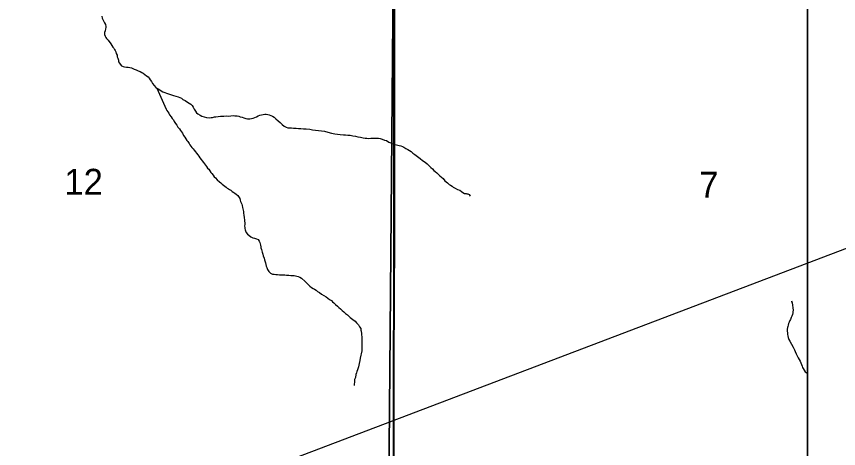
# Model space of a CAD drawing. Extents: x -17 to 88, y -5 to 22.
# Drawn here: x 8.123 to 9.45, y 18.199 to 18.897 of the extents above; entities that cross this region are included whole.
import ezdxf

# ---------------------------------------------------------------- set-up
doc = ezdxf.new("R2010")
doc.units = 0
for name, color, linetype in [('GM_X_County_Road', 7, 'Continuous'), ('GM_X_Minor_River', 7, 'Continuous'), ('GM_X_Section', 7, 'Continuous'), ('GM_X_Section_Text', 7, 'Continuous'), ('GM_X_Township', 7, 'Continuous'), ('SH_Data', 7, 'Continuous'), ('TX_P_10', 7, 'Continuous')]:
    doc.layers.add(name, color=color, linetype=linetype)

msp = doc.modelspace()

# ---------------------------------------------------------------- linework, layer by layer
at = {"layer": 'GM_X_County_Road'}
msp.add_lwpolyline([(8.733, 18.1413), (8.7329, 18.1995), (8.7329, 18.2468), (8.733, 18.2834), (8.7331, 18.3338), (8.7331, 18.3692), (8.7333, 18.4114), (8.7335, 18.4661), (8.7337, 18.5134), (8.7337, 18.583), (8.7338, 18.6588), (8.734, 18.765), (8.734, 18.8744), (8.7343, 18.9558), (8.7343, 19.0435), (8.7348, 19.1441)], dxfattribs=at)
at = {"layer": 'GM_X_Minor_River'}
for points in [[(8.2611, 18.8969), (8.2618, 18.8935), (8.2636, 18.8893), (8.2654, 18.8862), (8.2669, 18.8835), (8.2676, 18.8805), (8.2676, 18.8786), (8.2671, 18.8763), (8.2663, 18.8733), (8.2655, 18.8706), (8.2655, 18.8672), (8.2666, 18.8649), (8.2676, 18.8626), (8.2688, 18.8607), (8.2714, 18.858), (8.2758, 18.8526), (8.2773, 18.8499), (8.2791, 18.8472), (8.2806, 18.8453), (8.2817, 18.8434), (8.2828, 18.8414), (8.2836, 18.8392), (8.2843, 18.8365), (8.2857, 18.8338), (8.2861, 18.8315), (8.2868, 18.8292), (8.2879, 18.8258), (8.2882, 18.8235), (8.2897, 18.8212), (8.2908, 18.8193), (8.293, 18.817), (8.2957, 18.8158)], [(8.2957, 18.8158), (8.2976, 18.815), (8.301, 18.8149), (8.3036, 18.8145), (8.3063, 18.8141), (8.3089, 18.8136), (8.3112, 18.8128), (8.3135, 18.8116), (8.3165, 18.8104), (8.3199, 18.8089), (8.3229, 18.8077), (8.3255, 18.8061), (8.3278, 18.8049), (8.3304, 18.803), (8.333, 18.8006), (8.3357, 18.7991), (8.3375, 18.7968), (8.3394, 18.7944), (8.3412, 18.7914), (8.3431, 18.7883), (8.3457, 18.7852), (8.3483, 18.7821), (8.3501, 18.781), (8.3532, 18.779), (8.3554, 18.7778), (8.3595, 18.7751), (8.3626, 18.7739), (8.3656, 18.7727), (8.3686, 18.7715), (8.3769, 18.7691), (8.3803, 18.7679), (8.3841, 18.7667), (8.3871, 18.7658), (8.3898, 18.7647), (8.392, 18.7627), (8.3958, 18.7607), (8.3992, 18.7584), (8.4022, 18.7568), (8.4048, 18.7549), (8.4067, 18.7529), (8.4085, 18.7503), (8.4103, 18.7472), (8.4122, 18.7437), (8.414, 18.741), (8.4159, 18.7395), (8.42, 18.7371), (8.4227, 18.7359), (8.4261, 18.7347), (8.4302, 18.7335), (8.4344, 18.7331), (8.4375, 18.7334), (8.4398, 18.7337), (8.4428, 18.7344), (8.4451, 18.7348), (8.4489, 18.7351), (8.4527, 18.7354), (8.458, 18.7357), (8.4622, 18.736), (8.466, 18.7359), (8.4695, 18.7362), (8.4729, 18.7365), (8.4759, 18.7361), (8.4793, 18.736), (8.482, 18.7356), (8.4846, 18.7348), (8.4877, 18.734), (8.4903, 18.7332), (8.4937, 18.732), (8.4964, 18.7315), (8.4983, 18.7311), (8.5002, 18.7315), (8.5025, 18.7318), (8.5051, 18.7325), (8.5078, 18.7336), (8.5109, 18.7347), (8.5136, 18.7362), (8.5162, 18.7372), (8.5243, 18.7386), (8.5265, 18.7386), (8.5288, 18.7381), (8.5311, 18.7377), (8.5337, 18.7369), (8.5364, 18.7357), (8.539, 18.7342), (8.542, 18.7314), (8.5457, 18.7283), (8.5487, 18.7252), (8.5521, 18.7221), (8.5554, 18.7194), (8.5585, 18.7178), (8.5611, 18.717), (8.5641, 18.717), (8.5672, 18.7169), (8.5706, 18.7165), (8.5748, 18.7164), (8.5786, 18.716), (8.5824, 18.7155), (8.5865, 18.7154), (8.5907, 18.715), (8.5968, 18.7145), (8.6013, 18.7136)], [(8.3501, 18.781), (8.3647, 18.7469), (8.3662, 18.745), (8.3677, 18.7427), (8.3692, 18.7407), (8.3706, 18.7377), (8.3732, 18.7346), (8.3747, 18.7319), (8.3766, 18.7296), (8.378, 18.7269), (8.3799, 18.7238), (8.3821, 18.7211), (8.3839, 18.7181), (8.3862, 18.7154), (8.388, 18.7127), (8.3899, 18.7103), (8.3914, 18.708), (8.3928, 18.7046), (8.3951, 18.7019), (8.3969, 18.6992), (8.3984, 18.6965), (8.3999, 18.6946), (8.4021, 18.6915), (8.4032, 18.6892), (8.405, 18.6873), (8.4065, 18.685), (8.4084, 18.683), (8.4099, 18.6807), (8.4162, 18.6734), (8.4177, 18.6711), (8.4191, 18.6684), (8.4214, 18.6657), (8.4232, 18.6634), (8.4251, 18.6611), (8.4269, 18.6588), (8.4284, 18.6568), (8.4299, 18.6545), (8.4318, 18.6518), (8.4336, 18.6499), (8.4355, 18.6472), (8.4373, 18.6449), (8.4388, 18.643), (8.441, 18.6403), (8.4425, 18.638), (8.4444, 18.636), (8.4474, 18.633), (8.4511, 18.6295), (8.453, 18.6279), (8.4552, 18.626), (8.4575, 18.6244), (8.4597, 18.6228), (8.4616, 18.6213), (8.4635, 18.6197), (8.4654, 18.6186), (8.4672, 18.6174), (8.4691, 18.6162), (8.4717, 18.6143), (8.474, 18.6127), (8.4759, 18.6115), (8.4777, 18.61), (8.4804, 18.6077), (8.4837, 18.6027), (8.4844, 18.6), (8.4851, 18.5977), (8.4862, 18.5958), (8.4869, 18.5935), (8.4877, 18.5916), (8.4884, 18.5885), (8.4887, 18.5862), (8.4894, 18.5839), (8.4898, 18.5817), (8.4897, 18.5794), (8.4904, 18.5759), (8.4907, 18.5721), (8.4914, 18.568), (8.4914, 18.5661), (8.4917, 18.5638), (8.4917, 18.5615), (8.4916, 18.5581), (8.4919, 18.5562), (8.4919, 18.5543), (8.4926, 18.5524), (8.493, 18.5505), (8.4941, 18.5478), (8.4963, 18.5451), (8.4982, 18.5439), (8.5015, 18.5412), (8.5046, 18.5396), (8.5076, 18.5388), (8.5106, 18.5376), (8.5132, 18.5364), (8.5151, 18.5341), (8.5162, 18.5318), (8.5173, 18.5276), (8.5176, 18.5249), (8.5179, 18.523), (8.5186, 18.5204)], [(8.6013, 18.7136), (8.6108, 18.7127), (8.6158, 18.7118), (8.6207, 18.7114), (8.6256, 18.7098), (8.6317, 18.7081), (8.637, 18.7073), (8.6415, 18.7064), (8.6457, 18.706), (8.651, 18.7055), (8.6544, 18.7054), (8.6582, 18.705), (8.662, 18.7049), (8.6662, 18.7041), (8.6707, 18.7032), (8.6745, 18.7024), (8.6787, 18.7016), (8.6828, 18.7007), (8.6859, 18.7003), (8.6889, 18.6999), (8.6916, 18.6998), (8.695, 18.7001), (8.698, 18.7001), (8.7011, 18.7004), (8.7041, 18.7003), (8.7076, 18.7003), (8.7102, 18.6995), (8.7136, 18.6983), (8.7174, 18.697), (8.7204, 18.6962), (8.7245, 18.6939), (8.7276, 18.6927), (8.7298, 18.6915), (8.7321, 18.6907), (8.7344, 18.6899), (8.7366, 18.6895), (8.7389, 18.6887), (8.7408, 18.6883), (8.7434, 18.6878), (8.7461, 18.6866), (8.7487, 18.6855), (8.7517, 18.6835), (8.7551, 18.6819), (8.7577, 18.6803), (8.7604, 18.6784), (8.763, 18.6761), (8.7664, 18.6737), (8.7705, 18.6706), (8.7746, 18.6675), (8.7787, 18.664), (8.7829, 18.6613), (8.7859, 18.6586), (8.7889, 18.6558), (8.7922, 18.6527), (8.7945, 18.6504), (8.7967, 18.6481), (8.7993, 18.6462), (8.8019, 18.6442), (8.8045, 18.6415), (8.8068, 18.6392), (8.809, 18.6372), (8.8117, 18.6349), (8.8146, 18.6314), (8.8169, 18.6295), (8.8187, 18.628), (8.8217, 18.6256), (8.824, 18.6244), (8.8263, 18.6229), (8.8281, 18.6213), (8.8315, 18.6194), (8.8349, 18.6174), (8.8391, 18.6162), (8.8417, 18.6139), (8.8436, 18.6127), (8.8462, 18.6111), (8.8492, 18.6107), (8.8504, 18.6103), (8.8507, 18.6103), (8.8519, 18.6102), (8.8538, 18.6095), (8.8556, 18.6068)], [(8.5186, 18.5204), (8.5194, 18.5185), (8.5201, 18.5162), (8.5208, 18.5131), (8.5215, 18.5104), (8.523, 18.5066), (8.5237, 18.5039), (8.5244, 18.502), (8.5251, 18.499), (8.5265, 18.4936), (8.5272, 18.4913), (8.5283, 18.4883), (8.5305, 18.4848), (8.5335, 18.4825), (8.5365, 18.4809), (8.5392, 18.4805), (8.5419, 18.4804), (8.5445, 18.48), (8.5479, 18.4799), (8.551, 18.4795), (8.554, 18.4795), (8.5567, 18.4794), (8.5589, 18.479), (8.5631, 18.4789), (8.5662, 18.4785), (8.5692, 18.4784), (8.5715, 18.4784), (8.5737, 18.4779), (8.5756, 18.4775), (8.5779, 18.4771), (8.5806, 18.4759), (8.5832, 18.4744), (8.5892, 18.4689), (8.5914, 18.4666), (8.5936, 18.4647), (8.597, 18.4616), (8.5996, 18.4592), (8.6023, 18.4577), (8.6041, 18.4565), (8.6068, 18.4549), (8.6094, 18.453), (8.6124, 18.451), (8.6158, 18.4487), (8.6195, 18.4463), (8.6229, 18.4444), (8.6259, 18.442), (8.6285, 18.4397), (8.6316, 18.4381), (8.6334, 18.4362), (8.6357, 18.4343), (8.6383, 18.4319), (8.6413, 18.4292), (8.6435, 18.4269), (8.6461, 18.4246), (8.6487, 18.4223), (8.6514, 18.4199), (8.6544, 18.4172), (8.6574, 18.4149), (8.6618, 18.411), (8.666, 18.4075), (8.6697, 18.4048), (8.6723, 18.4021), (8.6753, 18.399), (8.6771, 18.3959), (8.679, 18.3928), (8.6793, 18.3905), (8.6797, 18.3886), (8.6804, 18.3848), (8.6803, 18.3822), (8.6807, 18.3799), (8.6806, 18.3772), (8.6805, 18.3738), (8.6809, 18.3711), (8.6808, 18.3689), (8.6808, 18.367), (8.6807, 18.3643), (8.6807, 18.3605), (8.6806, 18.3571), (8.6781, 18.3454), (8.6773, 18.3416), (8.6764, 18.3367), (8.6752, 18.3314), (8.6736, 18.3261), (8.6724, 18.3235), (8.672, 18.3216), (8.6711, 18.3189), (8.6703, 18.314), (8.6691, 18.3106), (8.6687, 18.3083), (8.6686, 18.3057), (8.6682, 18.3038), (8.6682, 18.3015), (8.6682, 18.3015), (8.6682, 18.3011)], [(9.3741, 18.4376), (9.3752, 18.4342), (9.3744, 18.4365), (9.3752, 18.4342), (9.3759, 18.4308), (9.3762, 18.4266), (9.3765, 18.4228), (9.3764, 18.4201), (9.3764, 18.4182), (9.3756, 18.4156), (9.3748, 18.4129), (9.3736, 18.4107), (9.3724, 18.4077), (9.3716, 18.4058), (9.3704, 18.4032), (9.3692, 18.4009), (9.3688, 18.3986), (9.368, 18.3964), (9.3676, 18.3945), (9.3672, 18.3918), (9.3671, 18.3895), (9.3674, 18.3857), (9.3678, 18.3835), (9.3681, 18.3812), (9.3688, 18.3785), (9.3699, 18.3754), (9.3714, 18.3724), (9.3765, 18.3632), (9.378, 18.3609), (9.3791, 18.3586), (9.3802, 18.3559), (9.3816, 18.3521), (9.3831, 18.349), (9.3849, 18.3455), (9.3864, 18.3429), (9.3879, 18.3402), (9.3893, 18.3375), (9.3904, 18.3348), (9.3911, 18.3325), (9.3919, 18.3302), (9.393, 18.3283), (9.3944, 18.3256), (9.3963, 18.3229), (9.3993, 18.321), (9.4, 18.3202)]]:
    msp.add_lwpolyline(points, dxfattribs=at)
at = {"layer": 'GM_X_Section'}
msp.add_line((9.4, 18.1346), (9.4, 19.1346), dxfattribs=at)
msp.add_lwpolyline([(8.7326, 19.1414), (8.7311, 18.1404), (7.729, 18.1476), (7.7351, 19.1493)], close=True, dxfattribs=at)
msp.add_lwpolyline([(9.4, 19.1346), (8.7326, 19.1414), (8.7311, 18.1404), (9.4, 18.1346)], dxfattribs=at)
at = {"layer": 'GM_X_Township'}
for points in [[(8.709, 14.1), (9.4, 14.1), (9.4, 20.1669)], [(9.4, 20.1669), (8.7281, 20.1646), (8.7274, 19.89), (8.7348, 19.4138), (8.7331, 19.1436), (8.7241, 18.1383), (8.7317, 17.1395), (8.7273, 16.2993), (8.7261, 16.1499), (8.7243, 15.8906), (8.7164, 14.7728), (8.709, 14.1)], [(8.709, 14.1), (8.7164, 14.7728), (8.7243, 15.8906), (8.7261, 16.1499), (8.7273, 16.2993), (8.7317, 17.1395), (8.7241, 18.1383), (8.7331, 19.1436), (8.236, 19.1446), (7.7361, 19.149), (7.2261, 19.1535), (6.9691, 19.1558), (6.2534, 19.1527), (5.7225, 19.1491), (5.7215, 18.6472), (5.7149, 18.1469), (5.0464, 18.1513)]]:
    msp.add_lwpolyline(points, dxfattribs=at)
at = {"layer": 'SH_Data'}
msp.add_line((9.4, 20.9), (9.4, 14.1), dxfattribs=at)
at = {"layer": 'TX_P_10'}
msp.add_lwpolyline([(5.9567, 17.1898), (9.6824, 18.6059), (9.6824, 18.0286)], close=True, dxfattribs=at)

# ---------------------------------------------------------------- texts
at = {"layer": 'GM_X_Section_Text'}
for s, height, p in [('12', 0.04186, (8.2006, 18.6088)), ('7', 0.0419, (9.2251, 18.604))]:
    msp.add_text(s, height=height, rotation=0, dxfattribs=at).set_placement(p)

doc.saveas('drawing.dxf')
